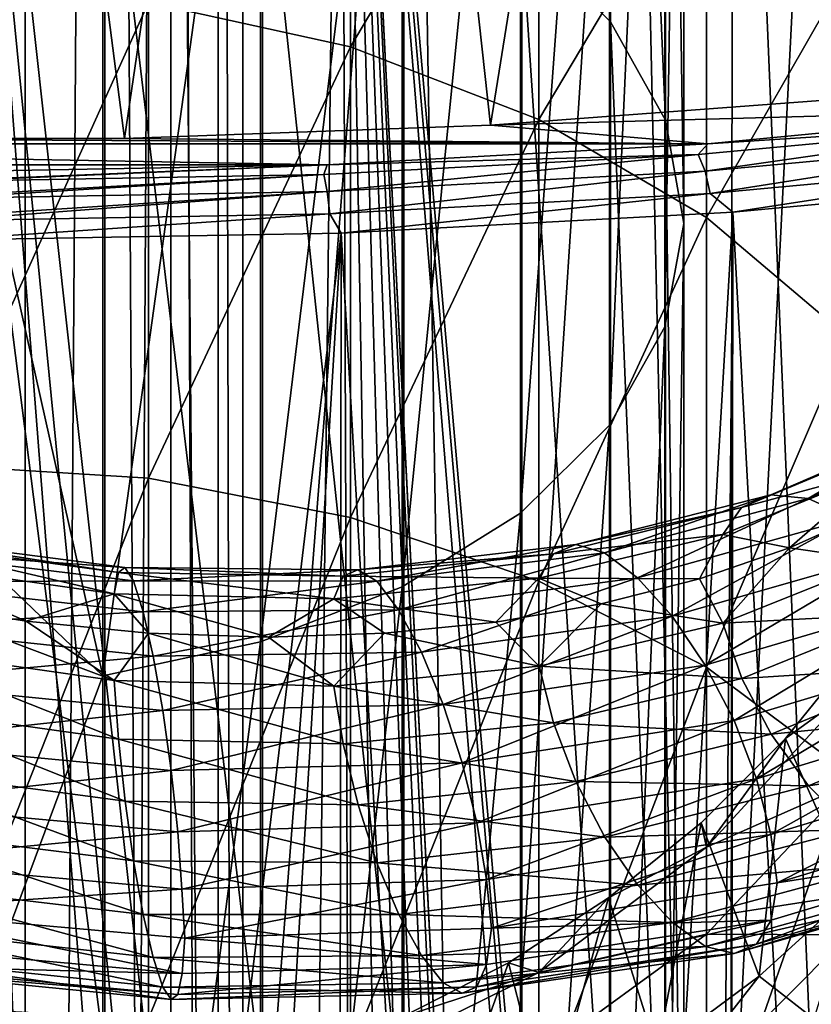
# Model space of a CAD drawing. Header units: metres. Extents: x -109 to 109, y -432 to 89.
# Tile 295 of 656: x 1 to 10, y -82 to -70. Entities that reach past the tile are written whole.
import ezdxf

# ---------------------------------------------------------------- set-up
doc = ezdxf.new("R2010")
doc.units = ezdxf.units.M
doc.layers.add('solid_506360_24502164', color=7, linetype='CONTINUOUS')
doc.layers.add('solid_506360_24502164_01', color=7, linetype='CONTINUOUS')

msp = doc.modelspace()

# ---------------------------------------------------------------- linework, layer by layer
at = {"layer": 'solid_506360_24502164'}
for points in [[(0.98232, -22.47855, 487.640594), (0.986064, -153.699997, 487.641693), (0, -153.699997, 487.499908)], [(0.98232, -22.47855, 487.640594), (0, -153.699997, 487.499908), (0, -22.5, 487.499908)], [(2.115465, -71.853996, 26.086206), (-2.115413, -71.854004, 26.086203), (0, -55.5, 26)], [(3.023883, -92.5, 354.202179), (0, -61.852638, 354.5), (0, -92.5, 354.5)], [(3.023883, -92.5, 354.202179), (2.757893, -61.852638, 354.252686), (0, -61.852638, 354.5)], [(-4.427979, -72.152168, 24.741259), (4.428065, -72.152168, 24.741272), (0, -72.231873, 24.381741)], [(0, -72.333549, 24.132441), (4.428065, -72.152168, 24.741272), (0, -72.341499, 24.119911)], [(4.38966, -72.264008, 24.469461), (0, -72.536583, 23.912157), (0, -72.512169, 23.93099)], [(4.38966, -72.264008, 24.469461), (4.429361, -72.458389, 24.264868), (0, -72.536583, 23.912157)], [(4.38966, -72.264008, 24.469461), (0, -72.512169, 23.93099), (0, -72.341499, 24.119911)], [(4.429361, -72.458389, 24.264868), (0, -72.792122, 23.785971), (0, -72.747513, 23.800205)], [(4.429361, -72.458389, 24.264868), (4.45828, -72.713417, 24.140985), (0, -72.792122, 23.785971)], [(4.429361, -72.458389, 24.264868), (0, -72.747513, 23.800205), (0, -72.536583, 23.912157)], [(4.45828, -72.713417, 24.140985), (4.586508, -72.932159, 24.129698), (0, -73.012909, 23.754892)], [(4.45828, -72.713417, 24.140985), (0, -73.012909, 23.754892), (0, -72.792122, 23.785971)], [(4.586508, -72.932159, 24.129698), (0, -111.146767, 23.754892), (0, -73.012909, 23.754892)], [(-0.612995, -76.393394, 909.37262), (2.120955, -76.749413, 909.870483), (-0.640668, -76.552643, 908.64801)], [(2.046547, -76.803627, 910.577637), (2.120955, -76.749413, 909.870483), (-0.612995, -76.393394, 909.37262)], [(-0.59149, -76.441742, 910.083557), (2.046547, -76.803627, 910.577637), (-0.612995, -76.393394, 909.37262)], [(1.998433, -77.049828, 911.213684), (2.046547, -76.803627, 910.577637), (-0.59149, -76.441742, 910.083557)], [(-0.577584, -76.683441, 910.722595), (1.998433, -77.049828, 911.213684), (-0.59149, -76.441742, 910.083557)], [(-0.640668, -76.552643, 908.64801), (2.216701, -76.901871, 909.150085), (-0.672553, -76.911079, 907.964539)], [(2.120955, -76.749413, 909.870483), (2.216701, -76.901871, 909.150085), (-0.640668, -76.552643, 908.64801)], [(-0.672553, -76.911079, 907.964539), (2.327023, -77.253098, 908.471008), (-0.705875, -77.42588, 907.372192)], [(2.216701, -76.901871, 909.150085), (2.327023, -77.253098, 908.471008), (-0.672553, -76.911079, 907.964539)], [(-0.577671, -77.667679, 911.556091), (1.998734, -78.037445, 912.044678), (-0.409634, -77.130447, 911.246887)], [(1.998734, -78.037445, 912.044678), (0.994281, -77.360558, 911.4823), (-0.409634, -77.130447, 911.246887)], [(2.327023, -77.253098, 908.471008), (2.442318, -77.760864, 907.882996), (-0.705875, -77.42588, 907.372192)], [(-0.705875, -77.42588, 907.372192), (2.442318, -77.760864, 907.882996), (-0.737786, -78.051338, 906.920166)], [(-0.591652, -78.338013, 911.689575), (2.047106, -78.706429, 912.178772), (-0.577671, -77.667679, 911.556091)], [(2.047106, -78.706429, 912.178772), (1.998734, -78.037445, 912.044678), (-0.577671, -77.667679, 911.556091)], [(2.442318, -77.760864, 907.882996), (2.552729, -78.380081, 907.434753), (-0.737786, -78.051338, 906.920166)], [(-0.737786, -78.051338, 906.920166), (2.552729, -78.380081, 907.434753), (-0.765507, -78.7416, 906.654724)], [(2.552729, -78.380081, 907.434753), (2.648642, -79.065491, 907.172241), (-0.765507, -78.7416, 906.654724)], [(-0.613219, -79.047485, 911.620605), (2.121728, -79.41272, 912.111694), (-0.591652, -78.338013, 911.689575)], [(2.121728, -79.41272, 912.111694), (2.047106, -78.706429, 912.178772), (-0.591652, -78.338013, 911.689575)], [(-0.765507, -78.7416, 906.654724), (2.648642, -79.065491, 907.172241), (-0.787074, -79.443748, 906.589966)], [(2.648642, -79.065491, 907.172241), (2.723264, -79.764496, 907.109375), (-0.787074, -79.443748, 906.589966)], [(-0.640939, -79.736412, 911.344482), (2.217641, -80.096825, 911.838623), (-0.613219, -79.047485, 911.620605)], [(2.217641, -80.096825, 911.838623), (2.121728, -79.41272, 912.111694), (-0.613219, -79.047485, 911.620605)], [(-0.787074, -79.443748, 906.589966), (2.723264, -79.764496, 907.109375), (-0.801054, -80.100655, 906.71991)], [(2.723264, -79.764496, 907.109375), (2.771636, -80.420135, 907.240112), (-0.801054, -80.100655, 906.71991)], [(-0.67285, -80.35218, 910.878845), (2.328052, -80.706436, 911.376892), (-0.640939, -79.736412, 911.344482)], [(2.328052, -80.706436, 911.376892), (2.217641, -80.096825, 911.838623), (-0.640939, -79.736412, 911.344482)], [(-0.801054, -80.100655, 906.71991), (2.771636, -80.420135, 907.240112), (-0.794373, -80.657158, 907.039917)], [(2.771636, -80.420135, 907.240112), (2.803905, -80.976082, 907.562134), (-0.794373, -80.657158, 907.039917)], [(-0.706173, -80.852333, 910.274109), (2.443347, -81.199661, 910.77655), (-0.67285, -80.35218, 910.878845)], [(2.443347, -81.199661, 910.77655), (2.328052, -80.706436, 911.376892), (-0.67285, -80.35218, 910.878845)], [(-0.794373, -80.657158, 907.039917), (2.771937, -81.380165, 908.047852), (-0.801141, -81.057114, 907.529846)], [(-0.738058, -81.19574, 909.583313), (2.55367, -81.535957, 910.090332), (-0.706173, -80.852333, 910.274109)], [(2.55367, -81.535957, 910.090332), (2.443347, -81.199661, 910.77655), (-0.706173, -80.852333, 910.274109)], [(-0.801141, -81.057114, 907.529846), (2.771937, -81.380165, 908.047852), (-0.787236, -81.293091, 908.156189)], [(-0.76573, -81.344337, 908.859131), (2.649415, -81.677826, 909.370544), (-0.738058, -81.19574, 909.583313)], [(2.649415, -81.677826, 909.370544), (2.55367, -81.535957, 910.090332), (-0.738058, -81.19574, 909.583313)], [(-0.787236, -81.293091, 908.156189), (2.723823, -81.620712, 908.671326), (-0.76573, -81.344337, 908.859131)], [(2.771937, -81.380165, 908.047852), (2.723823, -81.620712, 908.671326), (-0.787236, -81.293091, 908.156189)], [(2.723823, -81.620712, 908.671326), (2.649415, -81.677826, 909.370544), (-0.76573, -81.344337, 908.859131)]]:
    msp.add_3dface(points, dxfattribs=at)
at = {"layer": 'solid_506360_24502164_01'}
for points in [[(3.46471, -22.231644, 491.495667), (3.185571, -22.273359, 492.449768), (3.464375, -153.699997, 491.498016)], [(3.185582, -22.273357, 489.550049), (3.464715, -22.231644, 490.504181), (3.464375, -153.699997, 490.501801)], [(3.46471, -22.231644, 491.495667), (3.464375, -153.699997, 491.498016), (3.464375, -153.699997, 490.501801)], [(3.464715, -22.231644, 490.504181), (3.46471, -22.231644, 491.495667), (3.464375, -153.699997, 490.501801)], [(2.645656, -22.343927, 493.29129), (1.889494, -22.420534, 493.946045), (2.645123, -153.699997, 493.291931)], [(1.889495, -22.420534, 488.053741), (2.645653, -22.343927, 488.708496), (1.892243, -153.699997, 488.055511)], [(2.645653, -22.343927, 488.708496), (2.645123, -153.699997, 488.707886), (1.892243, -153.699997, 488.055511)], [(2.645656, -22.343927, 493.29129), (2.645123, -153.699997, 493.291931), (3.183712, -153.699997, 492.453857)], [(2.645653, -22.343927, 488.708496), (3.183712, -153.699997, 489.545959), (2.645123, -153.699997, 488.707886)], [(2.645653, -22.343927, 488.708496), (3.185582, -22.273357, 489.550049), (3.183712, -153.699997, 489.545959)], [(3.185571, -22.273359, 492.449768), (2.645656, -22.343927, 493.29129), (3.183712, -153.699997, 492.453857)], [(3.185582, -22.273357, 489.550049), (3.464375, -153.699997, 490.501801), (3.183712, -153.699997, 489.545959)], [(3.185571, -22.273359, 492.449768), (3.183712, -153.699997, 492.453857), (3.464375, -153.699997, 491.498016)], [(0.98232, -22.47855, 487.640594), (1.889495, -22.420534, 488.053741), (0.986064, -153.699997, 487.641693)], [(1.889494, -22.420534, 493.946045), (0.982325, -22.47855, 494.359222), (0.986064, -153.699997, 494.358124)], [(1.889494, -22.420534, 493.946045), (0.986064, -153.699997, 494.358124), (1.892243, -153.699997, 493.944305)], [(1.889495, -22.420534, 488.053741), (1.892243, -153.699997, 488.055511), (0.986064, -153.699997, 487.641693)], [(1.889494, -22.420534, 493.946045), (1.892243, -153.699997, 493.944305), (2.645123, -153.699997, 493.291931)], [(0.982325, -22.47855, 494.359222), (0, -22.5, 494.499908), (0.986064, -153.699997, 494.358124)], [(0, -22.5, 494.499908), (0, -153.699997, 494.499908), (0.986064, -153.699997, 494.358124)], [(2.115465, -71.853996, 26.086206), (0, -55.5, 26), (4.51494, -55.5, 26.395023)], [(6.293271, -71.701706, 26.773144), (2.115465, -71.853996, 26.086206), (4.51494, -55.5, 26.395023)], [(6.293271, -71.701706, 26.773144), (4.51494, -55.5, 26.395023), (8.892436, -55.5, 27.56797)], [(10.313487, -71.40023, 28.133032), (6.293271, -71.701706, 26.773144), (8.892436, -55.5, 27.56797)], [(10.313487, -71.40023, 28.133032), (8.892436, -55.5, 27.56797), (13, -55.5, 29.483339)], [(6.649134, -56.059795, 913.380798), (7.661542, -70.51989, 924.228821), (7.661542, -57.175308, 912.21405)], [(6.649134, -56.059795, 913.380798), (6.649134, -69.513435, 925.490906), (7.661542, -70.51989, 924.228821)], [(7.661542, -57.175308, 912.21405), (8.289004, -71.641685, 922.822144), (8.289004, -58.418652, 910.913574)], [(7.661542, -57.175308, 912.21405), (7.661542, -70.51989, 924.228821), (8.289004, -71.641685, 922.822144)], [(8.289004, -58.418652, 910.913574), (8.499992, -72.822449, 921.341492), (8.499992, -59.727356, 909.544739)], [(8.289004, -58.418652, 910.913574), (8.289004, -71.641685, 922.822144), (8.499992, -72.822449, 921.341492)], [(8.499992, -59.727356, 909.544739), (8.283906, -74.002853, 919.861267), (8.283906, -61.035664, 908.176331)], [(8.499992, -59.727356, 909.544739), (8.499992, -72.822449, 921.341492), (8.283906, -74.002853, 919.861267)], [(1.447495, -97.007431, 80.217781), (0, -60.841869, 80.25489), (0, -96.845093, 80.25489)], [(2.856893, -97.500824, 80.110062), (4.146687, -98.31646, 79.948898), (0, -60.841869, 80.25489)], [(4.586263, -60.922607, 79.880127), (0, -60.841869, 80.25489), (4.146687, -98.31646, 79.948898)], [(1.447495, -97.007431, 80.217781), (2.856893, -97.500824, 80.110062), (0, -60.841869, 80.25489)], [(4.586263, -60.922607, 79.880127), (4.146687, -98.31646, 79.948898), (4.724367, -98.837875, 79.857056)], [(4.586263, -60.922607, 79.880127), (6.717293, -103.053429, 79.444649), (6.760628, -103.845078, 79.434006)], [(8.71348, -111.606529, 78.87751), (4.586263, -60.922607, 79.880127), (6.760628, -103.845078, 79.434006)], [(4.586263, -60.922607, 79.880127), (6.587473, -102.270981, 79.476105), (6.717293, -103.053429, 79.444649)], [(4.586263, -60.922607, 79.880127), (6.372375, -101.50695, 79.526794), (6.587473, -102.270981, 79.476105)], [(4.586263, -60.922607, 79.880127), (6.073884, -100.771126, 79.594208), (6.372375, -101.50695, 79.526794)], [(4.586263, -60.922607, 79.880127), (5.695824, -100.074181, 79.674736), (6.073884, -100.771126, 79.594208)], [(4.586263, -60.922607, 79.880127), (5.243634, -99.426613, 79.763977), (5.695824, -100.074181, 79.674736)], [(4.586263, -60.922607, 79.880127), (4.724367, -98.837875, 79.857056), (5.243634, -99.426613, 79.763977)], [(9.014207, -111.638702, 78.778137), (9.057219, -61.163116, 78.763618), (4.586263, -60.922607, 79.880127)], [(8.71348, -111.606529, 78.87751), (9.014207, -111.638702, 78.778137), (4.586263, -60.922607, 79.880127)], [(8.283906, -61.035664, 908.176331), (7.651602, -75.123596, 918.455872), (7.651602, -62.277843, 906.877136)], [(8.283906, -61.035664, 908.176331), (8.283906, -74.002853, 919.861267), (7.651602, -75.123596, 918.455872)], [(9.014207, -111.638702, 78.778137), (11.189916, -111.903549, 77.944214), (9.057219, -61.163116, 78.763618)], [(11.189916, -111.903549, 77.944214), (13.299329, -61.558426, 76.928581), (9.057219, -61.163116, 78.763618)], [(3.023883, -92.5, 354.202179), (5.427773, -61.852638, 353.518585), (2.757893, -61.852638, 354.252686)], [(3.023883, -92.5, 354.202179), (5.93157, -92.5, 353.320129), (5.427773, -61.852638, 353.518585)], [(5.93157, -92.5, 353.320129), (7.924435, -61.852638, 352.321167), (5.427773, -61.852638, 353.518585)], [(5.93157, -92.5, 353.320129), (8.611323, -92.5, 351.887787), (7.924435, -61.852638, 352.321167)], [(8.611323, -92.5, 351.887787), (10.168203, -61.852638, 350.698608), (7.924435, -61.852638, 352.321167)], [(8.611323, -92.5, 351.887787), (10.960144, -92.5, 349.960175), (10.168203, -61.852638, 350.698608)], [(7.651602, -62.277843, 906.877136), (6.634851, -76.128365, 917.195923), (6.634851, -63.391479, 905.712341)], [(7.651602, -62.277843, 906.877136), (7.651602, -75.123596, 918.455872), (6.634851, -76.128365, 917.195923)], [(6.634851, -63.391479, 905.712341), (5.284738, -76.966675, 916.144714), (5.284738, -64.320618, 904.74054)], [(6.634851, -63.391479, 905.712341), (6.634851, -76.128365, 917.195923), (5.284738, -76.966675, 916.144714)], [(5.284738, -64.320618, 904.74054), (3.669097, -77.596405, 915.355042), (3.669097, -65.018585, 904.010498)], [(5.284738, -64.320618, 904.74054), (5.284738, -76.966675, 916.144714), (3.669097, -77.596405, 915.355042)], [(3.669097, -65.018585, 904.010498), (1.869106, -77.985916, 914.866638), (1.869106, -65.450294, 903.55896)], [(3.669097, -65.018585, 904.010498), (3.669097, -77.596405, 915.355042), (1.869106, -77.985916, 914.866638)], [(0, -69.656738, 907.295715), (1.869106, -65.450294, 903.55896), (1.869106, -77.985916, 914.866638)], [(4.696142, -70.807419, 213.306702), (2.388744, -70.299507, 212.890732), (4.696142, -66.270454, 219.694458)], [(4.696142, -70.807419, 213.306702), (4.696142, -66.270454, 219.694458), (6.843618, -67.182663, 220.252411)], [(6.843618, -71.634697, 213.984238), (4.696142, -70.807419, 213.306702), (6.843618, -67.182663, 220.252411)], [(6.843618, -71.634697, 213.984238), (6.843618, -67.182663, 220.252411), (8.758043, -68.415962, 221.00676)], [(0, -67.515053, 927.996887), (1.891428, -82.333183, 938.866089), (1.891428, -67.647942, 927.8302)], [(0, -67.515053, 927.996887), (0, -82.215767, 939.043945), (1.891428, -82.333183, 938.866089)], [(1.891428, -67.647942, 927.8302), (3.68973, -82.68, 938.340637), (3.68973, -68.040451, 927.338013)], [(1.891428, -67.647942, 927.8302), (1.891428, -82.333183, 938.866089), (3.68973, -82.68, 938.340637)], [(3.68973, -68.040451, 927.338013), (5.302645, -83.238808, 937.49408), (5.302645, -68.672874, 926.544983)], [(3.68973, -68.040451, 927.338013), (3.68973, -82.68, 938.340637), (5.302645, -83.238808, 937.49408)], [(8.758043, -72.753166, 214.900253), (6.843618, -71.634697, 213.984238), (8.758043, -68.415962, 221.00676)], [(8.758043, -72.753166, 214.900253), (8.758043, -68.415962, 221.00676), (10.374224, -69.928352, 221.931824)], [(5.302645, -68.672874, 926.544983), (6.649134, -83.981514, 936.368896), (6.649134, -69.513435, 925.490906)], [(5.302645, -68.672874, 926.544983), (5.302645, -83.238808, 937.49408), (6.649134, -83.981514, 936.368896)], [(6.649134, -69.513435, 925.490906), (7.661542, -84.870811, 935.021667), (7.661542, -70.51989, 924.228821)], [(6.649134, -69.513435, 925.490906), (6.649134, -83.981514, 936.368896), (7.661542, -84.870811, 935.021667)], [(0, -76.198502, 913.100769), (0, -69.656738, 907.295715), (1.869106, -77.985916, 914.866638)], [(10.374224, -74.124748, 216.02356), (8.758043, -72.753166, 214.900253), (10.374224, -69.928352, 221.931824)], [(2.388744, -70.299507, 212.890732), (0, -75.57914, 206.955948), (0, -70.128258, 212.750488)], [(2.388744, -75.729591, 207.118317), (0, -75.57914, 206.955948), (2.388744, -70.299507, 212.890732)], [(2.388744, -75.729591, 207.118317), (2.388744, -70.299507, 212.890732), (4.696142, -70.807419, 213.306702)], [(7.661542, -70.51989, 924.228821), (8.289004, -85.862015, 933.52002), (8.289004, -71.641685, 922.822144)], [(7.661542, -70.51989, 924.228821), (7.661542, -84.870811, 935.021667), (8.289004, -85.862015, 933.52002)], [(4.696142, -76.175797, 207.599884), (2.388744, -75.729591, 207.118317), (4.696142, -70.807419, 213.306702)], [(4.696142, -76.175797, 207.599884), (4.696142, -70.807419, 213.306702), (6.843618, -71.634697, 213.984238)], [(12.894201, -71.518692, 27.59868), (6.293271, -71.701706, 26.773144), (10.313487, -71.40023, 28.133032)], [(12.894201, -71.518692, 27.59868), (8.771513, -71.912811, 25.820938), (6.293271, -71.701706, 26.773144)], [(12.710091, -71.65786, 27.203615), (8.771513, -71.912811, 25.820938), (12.894201, -71.518692, 27.59868)], [(6.843618, -76.90258, 208.384247), (4.696142, -76.175797, 207.599884), (6.843618, -71.634697, 213.984238)], [(6.843618, -76.90258, 208.384247), (6.843618, -71.634697, 213.984238), (8.758043, -72.753166, 214.900253)], [(8.289004, -71.641685, 922.822144), (8.499992, -86.905327, 931.939453), (8.499992, -72.822449, 921.341492)], [(8.289004, -71.641685, 922.822144), (8.289004, -85.862015, 933.52002), (8.499992, -86.905327, 931.939453)], [(8.663256, -72.033859, 25.50761), (8.771513, -71.912811, 25.820938), (12.710091, -71.65786, 27.203615)], [(8.663256, -72.033859, 25.50761), (12.710091, -71.65786, 27.203615), (8.74147, -72.226166, 25.31237)], [(12.710091, -71.65786, 27.203615), (12.82453, -71.846809, 27.023552), (8.74147, -72.226166, 25.31237)], [(8.771513, -71.912811, 25.820938), (2.115465, -71.853996, 26.086206), (6.293271, -71.701706, 26.773144)], [(-8.771331, -71.912819, 25.820875), (-2.115413, -71.854004, 26.086203), (8.771513, -71.912811, 25.820938)], [(8.771513, -71.912811, 25.820938), (-2.115413, -71.854004, 26.086203), (2.115465, -71.853996, 26.086206)], [(8.74147, -72.226166, 25.31237), (12.82453, -71.846809, 27.023552), (8.798444, -72.479675, 25.195299)], [(12.82453, -71.846809, 27.023552), (12.907889, -72.09787, 26.917536), (8.798444, -72.479675, 25.195299)], [(-8.771331, -71.912819, 25.820875), (8.771513, -71.912811, 25.820938), (4.428065, -72.152168, 24.741272)], [(-4.427979, -72.152168, 24.741259), (-8.771331, -71.912819, 25.820875), (4.428065, -72.152168, 24.741272)], [(8.663256, -72.033859, 25.50761), (4.428065, -72.152168, 24.741272), (8.771513, -71.912811, 25.820938)], [(4.38966, -72.264008, 24.469461), (4.428065, -72.152168, 24.741272), (8.663256, -72.033859, 25.50761)], [(4.38966, -72.264008, 24.469461), (8.663256, -72.033859, 25.50761), (4.429361, -72.458389, 24.264868)], [(8.663256, -72.033859, 25.50761), (8.74147, -72.226166, 25.31237), (4.429361, -72.458389, 24.264868)], [(8.798444, -72.479675, 25.195299), (12.907889, -72.09787, 26.917536), (9.057643, -72.691635, 25.246311)], [(12.907889, -72.09787, 26.917536), (13.299898, -72.296288, 27.081505), (9.057643, -72.691635, 25.246311)], [(0, -72.333549, 24.132441), (0, -72.231873, 24.381741), (4.428065, -72.152168, 24.741272)], [(4.38966, -72.264008, 24.469461), (0, -72.341499, 24.119911), (4.428065, -72.152168, 24.741272)], [(4.429361, -72.458389, 24.264868), (8.74147, -72.226166, 25.31237), (4.45828, -72.713417, 24.140985)], [(8.74147, -72.226166, 25.31237), (8.798444, -72.479675, 25.195299), (4.45828, -72.713417, 24.140985)], [(11.188229, -111.90332, 26.064844), (9.057643, -72.691635, 25.246311), (13.299898, -72.296288, 27.081505)], [(4.45828, -72.713417, 24.140985), (8.798444, -72.479675, 25.195299), (4.586508, -72.932159, 24.129698)], [(8.798444, -72.479675, 25.195299), (9.057643, -72.691635, 25.246311), (4.586508, -72.932159, 24.129698)], [(6.793595, -111.42662, 24.583921), (4.586508, -72.932159, 24.129698), (9.057643, -72.691635, 25.246311)], [(8.713612, -111.606544, 25.132313), (6.793595, -111.42662, 24.583921), (9.057643, -72.691635, 25.246311)], [(9.012841, -111.63855, 25.231188), (8.713612, -111.606544, 25.132313), (9.057643, -72.691635, 25.246311)], [(11.188229, -111.90332, 26.064844), (9.012841, -111.63855, 25.231188), (9.057643, -72.691635, 25.246311)], [(8.758043, -77.885185, 209.444687), (6.843618, -76.90258, 208.384247), (8.758043, -72.753166, 214.900253)], [(8.758043, -77.885185, 209.444687), (8.758043, -72.753166, 214.900253), (10.374224, -74.124748, 216.02356)], [(8.499992, -72.822449, 921.341492), (8.283906, -87.948326, 930.359314), (8.283906, -74.002853, 919.861267)], [(8.499992, -72.822449, 921.341492), (8.499992, -86.905327, 931.939453), (8.283906, -87.948326, 930.359314)], [(2.275632, -111.178223, 23.846695), (0, -111.146767, 23.754892), (4.586508, -72.932159, 24.129698)], [(4.543943, -111.27211, 24.122726), (2.275632, -111.178223, 23.846695), (4.586508, -72.932159, 24.129698)], [(6.793595, -111.42662, 24.583921), (4.543943, -111.27211, 24.122726), (4.586508, -72.932159, 24.129698)], [(8.283906, -74.002853, 919.861267), (7.651602, -88.938606, 928.859131), (7.651602, -75.123596, 918.455872)], [(8.283906, -74.002853, 919.861267), (8.283906, -87.948326, 930.359314), (7.651602, -88.938606, 928.859131)], [(10.374224, -79.090149, 210.745117), (8.758043, -77.885185, 209.444687), (10.374224, -74.124748, 216.02356)], [(7.651602, -75.123596, 918.455872), (6.634851, -89.826416, 927.514099), (6.634851, -76.128365, 917.195923)], [(7.651602, -75.123596, 918.455872), (7.651602, -88.938606, 928.859131), (6.634851, -89.826416, 927.514099)], [(9.491166, -75.917618, 913.624573), (11.375465, -75.10556, 915.536621), (9.919623, -75.959068, 913.015564)], [(10.976387, -75.300896, 916.107239), (11.375465, -75.10556, 915.536621), (9.491166, -75.917618, 913.624573)], [(9.919623, -75.959068, 913.015564), (11.888985, -75.084419, 914.993652), (10.413311, -76.186806, 912.465698)], [(11.375465, -75.10556, 915.536621), (11.888985, -75.084419, 914.993652), (9.919623, -75.959068, 913.015564)], [(9.158194, -76.062248, 914.245789), (10.976387, -75.300896, 916.107239), (9.491166, -75.917618, 913.624573)], [(10.718333, -75.645988, 916.656738), (10.976387, -75.300896, 916.107239), (9.158194, -76.062248, 914.245789)], [(2.388744, -75.729591, 207.118317), (0, -81.771667, 201.961823), (0, -75.57914, 206.955948)], [(2.388744, -81.898483, 202.14325), (0, -81.771667, 201.961823), (2.388744, -75.729591, 207.118317)], [(2.388744, -81.898483, 202.14325), (2.388744, -75.729591, 207.118317), (4.696142, -76.175797, 207.599884)], [(8.942885, -76.371994, 914.827026), (9.706402, -76.524178, 916.10083), (10.718333, -75.645988, 916.656738)], [(8.942885, -76.371994, 914.827026), (10.718333, -75.645988, 916.656738), (9.158194, -76.062248, 914.245789)], [(10.718333, -75.645988, 916.656738), (9.706402, -76.524178, 916.10083), (10.62862, -76.109474, 917.132751)], [(7.265185, -76.487122, 912.017822), (9.491166, -75.917618, 913.624573), (7.593156, -76.579544, 911.356201)], [(9.158194, -76.062248, 914.245789), (9.491166, -75.917618, 913.624573), (7.265185, -76.487122, 912.017822)], [(9.491166, -75.917618, 913.624573), (9.919623, -75.959068, 913.015564), (7.593156, -76.579544, 911.356201)], [(7.010305, -76.590393, 912.679443), (9.158194, -76.062248, 914.245789), (7.265185, -76.487122, 912.017822)], [(8.942885, -76.371994, 914.827026), (9.158194, -76.062248, 914.245789), (7.010305, -76.590393, 912.679443)], [(7.593156, -76.579544, 911.356201), (9.919623, -75.959068, 913.015564), (7.971058, -76.86412, 910.744995)], [(9.919623, -75.959068, 913.015564), (10.413311, -76.186806, 912.465698), (7.971058, -76.86412, 910.744995)], [(4.696142, -82.274597, 202.681335), (2.388744, -81.898483, 202.14325), (4.696142, -76.175797, 207.599884)], [(4.696142, -82.274597, 202.681335), (4.696142, -76.175797, 207.599884), (6.843618, -76.90258, 208.384247)], [(6.634851, -76.128365, 917.195923), (5.284738, -90.567139, 926.391968), (5.284738, -76.966675, 916.144714)], [(6.634851, -76.128365, 917.195923), (6.634851, -89.826416, 927.514099), (5.284738, -90.567139, 926.391968)], [(10.719947, -76.670792, 917.497864), (10.62862, -76.109474, 917.132751), (9.706402, -76.524178, 916.10083)], [(0, -82.998497, 918.601135), (0, -76.198502, 913.100769), (1.869106, -77.985916, 914.866638)], [(7.971058, -76.86412, 910.744995), (10.413311, -76.186806, 912.465698), (8.365992, -77.304459, 910.22821)], [(10.413311, -76.186806, 912.465698), (10.929249, -76.569397, 912.01355), (8.365992, -77.304459, 910.22821)], [(6.845494, -76.871239, 913.286194), (8.679483, -76.876541, 915.150513), (8.942885, -76.371994, 914.827026)], [(6.845494, -76.871239, 913.286194), (8.942885, -76.371994, 914.827026), (7.010305, -76.590393, 912.679443)], [(8.942885, -76.371994, 914.827026), (8.679483, -76.876541, 915.150513), (9.706402, -76.524178, 916.10083)], [(4.779216, -76.774864, 910.75647), (7.265185, -76.487122, 912.017822), (4.994962, -76.90477, 910.057312)], [(7.010305, -76.590393, 912.679443), (7.265185, -76.487122, 912.017822), (4.779216, -76.774864, 910.75647)], [(7.265185, -76.487122, 912.017822), (7.593156, -76.579544, 911.356201), (4.994962, -76.90477, 910.057312)], [(4.611549, -76.847595, 911.447083), (7.010305, -76.590393, 912.679443), (4.779216, -76.774864, 910.75647)], [(6.845494, -76.871239, 913.286194), (7.010305, -76.590393, 912.679443), (4.611549, -76.847595, 911.447083)], [(4.994962, -76.90477, 910.057312), (7.593156, -76.579544, 911.356201), (5.243556, -77.231071, 909.402527)], [(7.593156, -76.579544, 911.356201), (7.971058, -76.86412, 910.744995), (5.243556, -77.231071, 909.402527)], [(8.365992, -77.304459, 910.22821), (10.929249, -76.569397, 912.01355), (8.744198, -77.861412, 909.848755)], [(8.944232, -77.3843, 915.662964), (9.706402, -76.524178, 916.10083), (8.679483, -76.876541, 915.150513)], [(10.929249, -76.569397, 912.01355), (11.423333, -77.072838, 911.696777), (8.744198, -77.861412, 909.848755)], [(8.944232, -77.3843, 915.662964), (10.719947, -76.670792, 917.497864), (9.706402, -76.524178, 916.10083)], [(-0.577584, -76.683441, 910.722595), (-0.409634, -77.130447, 911.246887), (0.994281, -77.360558, 911.4823)], [(-0.577584, -76.683441, 910.722595), (0.994281, -77.360558, 911.4823), (1.998433, -77.049828, 911.213684)], [(10.979386, -77.276749, 917.729065), (10.719947, -76.670792, 917.497864), (8.944232, -77.3843, 915.662964)], [(1.998433, -77.049828, 911.213684), (4.503132, -77.106995, 912.072327), (2.046547, -76.803627, 910.577637)], [(2.046547, -76.803627, 910.577637), (4.611549, -76.847595, 911.447083), (2.120955, -76.749413, 909.870483)], [(4.503132, -77.106995, 912.072327), (4.611549, -76.847595, 911.447083), (2.046547, -76.803627, 910.577637)], [(2.120955, -76.749413, 909.870483), (4.779216, -76.774864, 910.75647), (2.216701, -76.901871, 909.150085)], [(4.611549, -76.847595, 911.447083), (4.779216, -76.774864, 910.75647), (2.120955, -76.749413, 909.870483)], [(4.779216, -76.774864, 910.75647), (4.994962, -76.90477, 910.057312), (2.216701, -76.901871, 909.150085)], [(4.503132, -77.106995, 912.072327), (6.845494, -76.871239, 913.286194), (4.611549, -76.847595, 911.447083)], [(2.216701, -76.901871, 909.150085), (4.994962, -76.90477, 910.057312), (2.327023, -77.253098, 908.471008)], [(4.994962, -76.90477, 910.057312), (5.243556, -77.231071, 909.402527), (2.327023, -77.253098, 908.471008)], [(5.284738, -76.966675, 916.144714), (3.669097, -91.123566, 925.549011), (3.669097, -77.596405, 915.355042)], [(5.284738, -76.966675, 916.144714), (5.284738, -90.567139, 926.391968), (3.669097, -91.123566, 925.549011)], [(4.503132, -77.106995, 912.072327), (6.352507, -77.370293, 913.517029), (6.845494, -76.871239, 913.286194)], [(6.843618, -82.887215, 203.557785), (4.696142, -82.274597, 202.681335), (6.843618, -76.90258, 208.384247)], [(5.243556, -77.231071, 909.402527), (7.971058, -76.86412, 910.744995), (5.503353, -77.713707, 908.839905)], [(7.971058, -76.86412, 910.744995), (8.365992, -77.304459, 910.22821), (5.503353, -77.713707, 908.839905)], [(6.845494, -76.871239, 913.286194), (6.352507, -77.370293, 913.517029), (7.555894, -77.160904, 914.286133)], [(6.843618, -82.887215, 203.557785), (6.843618, -76.90258, 208.384247), (8.758043, -77.885185, 209.444687)], [(6.845494, -76.871239, 913.286194), (7.555894, -77.160904, 914.286133), (8.679483, -76.876541, 915.150513)], [(8.944232, -77.3843, 915.662964), (8.679483, -76.876541, 915.150513), (7.555894, -77.160904, 914.286133)], [(1.998433, -77.049828, 911.213684), (0.994281, -77.360558, 911.4823), (2.391324, -77.497345, 911.829956)], [(1.998433, -77.049828, 911.213684), (2.391324, -77.497345, 911.829956), (3.760439, -77.542503, 912.286865)], [(1.998433, -77.049828, 911.213684), (3.760439, -77.542503, 912.286865), (4.503132, -77.106995, 912.072327)], [(8.744198, -77.861412, 909.848755), (11.423333, -77.072838, 911.696777), (9.072742, -78.495506, 909.646729)], [(11.423333, -77.072838, 911.696777), (11.852539, -77.662575, 911.550171), (9.072742, -78.495506, 909.646729)], [(4.503132, -77.106995, 912.072327), (3.760439, -77.542503, 912.286865), (5.08401, -77.499046, 912.849548)], [(4.503132, -77.106995, 912.072327), (5.08401, -77.499046, 912.849548), (6.352507, -77.370293, 913.517029)], [(6.846525, -77.873024, 914.11853), (7.555894, -77.160904, 914.286133), (6.352507, -77.370293, 913.517029)], [(6.846525, -77.873024, 914.11853), (8.944232, -77.3843, 915.662964), (7.555894, -77.160904, 914.286133)], [(2.327023, -77.253098, 908.471008), (5.243556, -77.231071, 909.402527), (2.442318, -77.760864, 907.882996)], [(5.243556, -77.231071, 909.402527), (5.503353, -77.713707, 908.839905), (2.442318, -77.760864, 907.882996)], [(5.503353, -77.713707, 908.839905), (8.365992, -77.304459, 910.22821), (5.752146, -78.309792, 908.416077)], [(8.365992, -77.304459, 910.22821), (8.744198, -77.861412, 909.848755), (5.752146, -78.309792, 908.416077)], [(9.160696, -78.013512, 915.857178), (10.979386, -77.276749, 917.729065), (8.944232, -77.3843, 915.662964)], [(11.379613, -77.874077, 917.809143), (10.979386, -77.276749, 917.729065), (9.160696, -78.013512, 915.857178)], [(1.998734, -78.037445, 912.044678), (2.391324, -77.497345, 911.829956), (0.994281, -77.360558, 911.4823)], [(6.846525, -77.873024, 914.11853), (6.352507, -77.370293, 913.517029), (5.08401, -77.499046, 912.849548)], [(9.160696, -78.013512, 915.857178), (8.944232, -77.3843, 915.662964), (6.846525, -77.873024, 914.11853)], [(1.998734, -78.037445, 912.044678), (4.50381, -78.100479, 912.902954), (2.391324, -77.497345, 911.829956)], [(4.50381, -78.100479, 912.902954), (3.760439, -77.542503, 912.286865), (2.391324, -77.497345, 911.829956)], [(4.50381, -78.100479, 912.902954), (5.08401, -77.499046, 912.849548), (3.760439, -77.542503, 912.286865)], [(4.50381, -78.100479, 912.902954), (6.846525, -77.873024, 914.11853), (5.08401, -77.499046, 912.849548)], [(3.669097, -77.596405, 915.355042), (1.869106, -91.467735, 925.027588), (1.869106, -77.985916, 914.866638)], [(3.669097, -77.596405, 915.355042), (3.669097, -91.123566, 925.549011), (1.869106, -91.467735, 925.027588)], [(10.51724, -77.641167, 266.5), (9.660822, -78.698761, 266.5), (10.51722, -77.641205, 249.5)], [(10.431729, -80.438316, 266.5), (9.660822, -78.698761, 266.5), (10.51724, -77.641167, 266.5)], [(9.660822, -78.698761, 266.5), (9.660883, -78.6987, 249.5), (10.51722, -77.641205, 249.5)], [(10.374224, -78.183159, 244.419312), (10.51722, -77.641205, 249.5), (9.660883, -78.6987, 249.5)], [(2.442318, -77.760864, 907.882996), (5.503353, -77.713707, 908.839905), (2.552729, -78.380081, 907.434753)], [(5.503353, -77.713707, 908.839905), (5.752146, -78.309792, 908.416077), (2.552729, -78.380081, 907.434753)], [(9.072742, -78.495506, 909.646729), (11.852539, -77.662575, 911.550171), (9.328355, -79.157791, 909.631775)], [(11.852539, -77.662575, 911.550171), (12.186469, -78.292854, 911.579529), (9.328355, -79.157791, 909.631775)], [(5.752146, -78.309792, 908.416077), (8.744198, -77.861412, 909.848755), (5.96827, -78.976219, 908.174927)], [(8.744198, -77.861412, 909.848755), (9.072742, -78.495506, 909.646729), (5.96827, -78.976219, 908.174927)], [(7.012221, -78.520958, 914.28363), (6.846525, -77.873024, 914.11853), (4.50381, -78.100479, 912.902954)], [(8.758043, -83.715462, 204.742706), (6.843618, -82.887215, 203.557785), (8.758043, -77.885185, 209.444687)], [(7.012221, -78.520958, 914.28363), (9.160696, -78.013512, 915.857178), (6.846525, -77.873024, 914.11853)], [(8.758043, -83.715462, 204.742706), (8.758043, -77.885185, 209.444687), (10.374224, -79.090149, 210.745117)], [(9.494626, -78.650627, 915.881653), (11.379613, -77.874077, 917.809143), (9.160696, -78.013512, 915.857178)], [(11.89403, -78.410126, 917.723511), (11.379613, -77.874077, 917.809143), (9.494626, -78.650627, 915.881653)], [(0, -82.998497, 918.601135), (1.869106, -77.985916, 914.866638), (1.869106, -91.467735, 925.027588)], [(4.61281, -78.761887, 913.047729), (4.50381, -78.100479, 912.902954), (1.998734, -78.037445, 912.044678)], [(2.047106, -78.706429, 912.178772), (4.61281, -78.761887, 913.047729), (1.998734, -78.037445, 912.044678)], [(9.494626, -78.650627, 915.881653), (9.160696, -78.013512, 915.857178), (7.012221, -78.520958, 914.28363)], [(4.61281, -78.761887, 913.047729), (7.012221, -78.520958, 914.28363), (4.50381, -78.100479, 912.902954)], [(8.758043, -79.939384, 244.661667), (10.374224, -78.183159, 244.419312), (9.660883, -78.6987, 249.5)], [(10.374224, -79.224731, 239.429108), (10.374224, -78.183159, 244.419312), (8.758043, -79.939384, 244.661667)], [(2.552729, -78.380081, 907.434753), (5.752146, -78.309792, 908.416077), (2.648642, -79.065491, 907.172241)], [(5.752146, -78.309792, 908.416077), (5.96827, -78.976219, 908.174927), (2.648642, -79.065491, 907.172241)], [(9.328355, -79.157791, 909.631775), (12.186469, -78.292854, 911.579529), (9.494051, -79.793518, 909.794556)], [(12.186469, -78.292854, 911.579529), (12.402934, -78.910873, 911.772461), (9.494051, -79.793518, 909.794556)], [(9.923832, -79.240486, 915.725525), (11.89403, -78.410126, 917.723511), (9.494626, -78.650627, 915.881653)], [(12.486206, -78.842636, 917.475952), (11.89403, -78.410126, 917.723511), (9.923832, -79.240486, 915.725525)], [(7.267834, -79.190292, 914.264099), (7.012221, -78.520958, 914.28363), (4.61281, -78.761887, 913.047729)], [(5.96827, -78.976219, 908.174927), (9.072742, -78.495506, 909.646729), (6.136418, -79.661751, 908.128845)], [(9.072742, -78.495506, 909.646729), (9.328355, -79.157791, 909.631775), (6.136418, -79.661751, 908.128845)], [(7.267834, -79.190292, 914.264099), (9.494626, -78.650627, 915.881653), (7.012221, -78.520958, 914.28363)], [(9.923832, -79.240486, 915.725525), (9.494626, -78.650627, 915.881653), (7.267834, -79.190292, 914.264099)], [(4.780958, -79.454613, 912.997253), (4.61281, -78.761887, 913.047729), (2.047106, -78.706429, 912.178772)], [(2.121728, -79.41272, 912.111694), (4.780958, -79.454613, 912.997253), (2.047106, -78.706429, 912.178772)], [(4.780958, -79.454613, 912.997253), (7.267834, -79.190292, 914.264099), (4.61281, -78.761887, 913.047729)], [(8.69876, -79.66082, 266.5), (8.698698, -79.660881, 249.5), (9.660883, -78.6987, 249.5)], [(8.758043, -79.939384, 244.661667), (9.660883, -78.6987, 249.5), (8.698698, -79.660881, 249.5)], [(9.660822, -78.698761, 266.5), (8.69876, -79.66082, 266.5), (9.660883, -78.6987, 249.5)], [(9.35785, -81.410965, 266.5), (8.69876, -79.66082, 266.5), (9.660822, -78.698761, 266.5)], [(10.431729, -80.438316, 266.5), (9.35785, -81.410965, 266.5), (9.660822, -78.698761, 266.5)], [(10.417917, -79.73719, 915.397705), (12.486206, -78.842636, 917.475952), (9.923832, -79.240486, 915.725525)], [(2.648642, -79.065491, 907.172241), (5.96827, -78.976219, 908.174927), (2.723264, -79.764496, 907.109375)], [(5.96827, -78.976219, 908.174927), (6.136418, -79.661751, 908.128845), (2.723264, -79.764496, 907.109375)], [(9.494051, -79.793518, 909.794556), (12.402934, -78.910873, 911.772461), (9.565058, -80.345238, 910.133057)], [(12.402934, -78.910873, 911.772461), (12.497796, -79.456802, 912.131409), (9.565058, -80.345238, 910.133057)], [(10.374224, -84.73114, 206.195801), (8.758043, -83.715462, 204.742706), (10.374224, -79.090149, 210.745117)], [(7.596378, -79.823822, 914.052002), (7.267834, -79.190292, 914.264099), (4.780958, -79.454613, 912.997253)], [(6.136418, -79.661751, 908.128845), (9.328355, -79.157791, 909.631775), (6.245418, -80.310219, 908.270691)], [(9.328355, -79.157791, 909.631775), (9.494051, -79.793518, 909.794556), (6.245418, -80.310219, 908.270691)], [(7.596378, -79.823822, 914.052002), (9.923832, -79.240486, 915.725525), (7.267834, -79.190292, 914.264099)], [(10.417917, -79.73719, 915.397705), (9.923832, -79.240486, 915.725525), (7.596378, -79.823822, 914.052002)], [(8.758043, -80.931267, 239.9095), (10.374224, -79.224731, 239.429108), (8.758043, -79.939384, 244.661667)], [(10.374224, -80.939354, 234.628372), (10.374224, -79.224731, 239.429108), (8.758043, -80.931267, 239.9095)], [(4.997082, -80.119995, 912.745728), (4.780958, -79.454613, 912.997253), (2.121728, -79.41272, 912.111694)], [(2.217641, -80.096825, 911.838623), (4.997082, -80.119995, 912.745728), (2.121728, -79.41272, 912.111694)], [(4.997082, -80.119995, 912.745728), (7.596378, -79.823822, 914.052002), (4.780958, -79.454613, 912.997253)], [(9.565058, -80.345238, 910.133057), (12.497796, -79.456802, 912.131409), (12.404281, -79.901985, 912.590881)], [(2.723264, -79.764496, 907.109375), (6.136418, -79.661751, 908.128845), (2.771636, -80.420135, 907.240112)], [(6.136418, -79.661751, 908.128845), (6.245418, -80.310219, 908.270691), (2.771636, -80.420135, 907.240112)], [(8.69876, -79.66082, 266.5), (7.641168, -80.517242, 266.5), (8.698698, -79.660881, 249.5)], [(8.193798, -82.273605, 266.5), (7.641168, -80.517242, 266.5), (8.69876, -79.66082, 266.5)], [(7.641168, -80.517242, 266.5), (7.641208, -80.51722, 249.5), (8.698698, -79.660881, 249.5)], [(8.758043, -79.939384, 244.661667), (8.698698, -79.660881, 249.5), (7.641208, -80.51722, 249.5)], [(9.35785, -81.410965, 266.5), (8.193798, -82.273605, 266.5), (8.69876, -79.66082, 266.5)], [(7.974584, -80.372673, 913.660339), (10.417917, -79.73719, 915.397705), (7.596378, -79.823822, 914.052002)], [(10.933854, -80.108604, 914.93634), (10.417917, -79.73719, 915.397705), (7.974584, -80.372673, 913.660339)], [(7.974584, -80.372673, 913.660339), (7.596378, -79.823822, 914.052002), (4.997082, -80.119995, 912.745728)], [(6.245418, -80.310219, 908.270691), (9.494051, -79.793518, 909.794556), (6.302766, -80.863869, 908.600647)], [(9.494051, -79.793518, 909.794556), (9.565058, -80.345238, 910.133057), (6.302766, -80.863869, 908.600647)], [(6.843618, -81.371521, 244.859299), (8.758043, -79.939384, 244.661667), (7.641208, -80.51722, 249.5)], [(8.758043, -80.931267, 239.9095), (8.758043, -79.939384, 244.661667), (6.843618, -81.371521, 244.859299)], [(12.404281, -79.901985, 912.590881), (12.188972, -80.208305, 913.161377), (9.33027, -81.047432, 911.201904)], [(9.495082, -80.771072, 910.60675), (12.404281, -79.901985, 912.590881), (9.33027, -81.047432, 911.201904)], [(9.565058, -80.345238, 910.133057), (12.404281, -79.901985, 912.590881), (9.495082, -80.771072, 910.60675)], [(5.245875, -80.707008, 912.308899), (4.997082, -80.119995, 912.745728), (2.217641, -80.096825, 911.838623)], [(2.328052, -80.706436, 911.376892), (5.245875, -80.707008, 912.308899), (2.217641, -80.096825, 911.838623)], [(8.369517, -80.800224, 913.132935), (10.933854, -80.108604, 914.93634), (7.974584, -80.372673, 913.660339)], [(11.427543, -80.324219, 914.381958), (10.933854, -80.108604, 914.93634), (8.369517, -80.800224, 913.132935)], [(5.245875, -80.707008, 912.308899), (7.974584, -80.372673, 913.660339), (4.997082, -80.119995, 912.745728)], [(12.188972, -80.208305, 913.161377), (11.856, -80.356392, 913.774902), (9.075391, -81.153877, 911.855713)], [(9.33027, -81.047432, 911.201904), (12.188972, -80.208305, 913.161377), (9.075391, -81.153877, 911.855713)], [(2.771636, -80.420135, 907.240112), (6.245418, -80.310219, 908.270691), (2.803905, -80.976082, 907.562134)], [(6.245418, -80.310219, 908.270691), (6.302766, -80.863869, 908.600647), (2.803905, -80.976082, 907.562134)], [(8.74742, -81.071358, 912.516052), (11.427543, -80.324219, 914.381958), (8.369517, -80.800224, 913.132935)], [(11.856, -80.356392, 913.774902), (11.427543, -80.324219, 914.381958), (8.74742, -81.071358, 912.516052)], [(8.369517, -80.800224, 913.132935), (7.974584, -80.372673, 913.660339), (5.245875, -80.707008, 912.308899)], [(6.302766, -80.863869, 908.600647), (9.565058, -80.345238, 910.133057), (9.495082, -80.771072, 910.60675)], [(9.075391, -81.153877, 911.855713), (11.856, -80.356392, 913.774902), (8.74742, -81.071358, 912.516052)], [(9.984457, -81.89901, 266.60202), (9.35785, -81.410965, 266.5), (10.431729, -80.438316, 266.5)], [(6.5, -81.258331, 266.5), (6.5, -81.258331, 249.5), (7.641208, -80.51722, 249.5)], [(6.843618, -81.371521, 244.859299), (7.641208, -80.51722, 249.5), (6.5, -81.258331, 249.5)], [(7.641168, -80.517242, 266.5), (6.5, -81.258331, 266.5), (7.641208, -80.51722, 249.5)], [(6.950757, -83.017929, 266.5), (6.5, -81.258331, 266.5), (7.641168, -80.517242, 266.5)], [(8.193798, -82.273605, 266.5), (6.950757, -83.017929, 266.5), (7.641168, -80.517242, 266.5)], [(-0.794373, -80.657158, 907.039917), (2.803905, -80.976082, 907.562134), (2.771937, -81.380165, 908.047852)], [(5.505672, -81.175728, 911.734619), (5.245875, -80.707008, 912.308899), (2.328052, -80.706436, 911.376892)], [(2.443347, -81.199661, 910.77655), (5.505672, -81.175728, 911.734619), (2.328052, -80.706436, 911.376892)], [(5.505672, -81.175728, 911.734619), (8.369517, -80.800224, 913.132935), (5.245875, -80.707008, 912.308899)], [(9.495082, -80.771072, 910.60675), (9.33027, -81.047432, 911.201904), (6.137679, -81.531471, 909.6922)], [(6.246096, -81.277321, 909.079224), (9.495082, -80.771072, 910.60675), (6.137679, -81.531471, 909.6922)], [(6.302766, -80.863869, 908.600647), (9.495082, -80.771072, 910.60675), (6.246096, -81.277321, 909.079224)], [(2.803905, -80.976082, 907.562134), (6.302766, -80.863869, 908.600647), (6.246096, -81.277321, 909.079224)], [(8.74742, -81.071358, 912.516052), (8.369517, -80.800224, 913.132935), (5.505672, -81.175728, 911.734619)], [(2.803905, -80.976082, 907.562134), (6.246096, -81.277321, 909.079224), (2.771937, -81.380165, 908.047852)], [(6.843618, -82.322884, 240.301254), (8.758043, -80.931267, 239.9095), (6.843618, -81.371521, 244.859299)], [(8.758043, -82.564102, 235.337769), (8.758043, -80.931267, 239.9095), (6.843618, -82.322884, 240.301254)], [(8.758043, -82.564102, 235.337769), (10.374224, -80.939354, 234.628372), (8.758043, -80.931267, 239.9095)], [(10.374224, -83.294777, 230.107422), (10.374224, -80.939354, 234.628372), (8.758043, -82.564102, 235.337769)], [(5.754266, -81.487625, 911.073242), (8.74742, -81.071358, 912.516052), (5.505672, -81.175728, 911.734619)], [(9.075391, -81.153877, 911.855713), (8.74742, -81.071358, 912.516052), (5.754266, -81.487625, 911.073242)], [(9.33027, -81.047432, 911.201904), (9.075391, -81.153877, 911.855713), (5.970013, -81.607201, 910.374878)], [(6.137679, -81.531471, 909.6922), (9.33027, -81.047432, 911.201904), (5.970013, -81.607201, 910.374878)], [(5.754266, -81.487625, 911.073242), (5.505672, -81.175728, 911.734619), (2.443347, -81.199661, 910.77655)], [(2.55367, -81.535957, 910.090332), (5.754266, -81.487625, 911.073242), (2.443347, -81.199661, 910.77655)], [(5.970013, -81.607201, 910.374878), (9.075391, -81.153877, 911.855713), (5.754266, -81.487625, 911.073242)], [(6.246096, -81.277321, 909.079224), (6.137679, -81.531471, 909.6922), (2.723823, -81.620712, 908.671326)], [(2.771937, -81.380165, 908.047852), (6.246096, -81.277321, 909.079224), (2.723823, -81.620712, 908.671326)], [(5.287612, -81.876068, 266.5), (5.287576, -81.876091, 249.5), (6.5, -81.258331, 249.5)], [(6.843618, -81.371521, 244.859299), (6.5, -81.258331, 249.5), (5.287576, -81.876091, 249.5)], [(6.5, -81.258331, 266.5), (5.287612, -81.876068, 266.5), (6.5, -81.258331, 249.5)], [(5.641002, -83.636665, 266.5), (5.287612, -81.876068, 266.5), (6.5, -81.258331, 266.5)], [(6.950757, -83.017929, 266.5), (5.641002, -83.636665, 266.5), (6.5, -81.258331, 266.5)], [(4.696142, -82.430794, 245.005478), (6.843618, -81.371521, 244.859299), (5.287576, -81.876091, 249.5)], [(6.843618, -82.322884, 240.301254), (6.843618, -81.371521, 244.859299), (4.696142, -82.430794, 245.005478)], [(7.766529, -83.452026, 266.60202), (8.193798, -82.273605, 266.5), (9.35785, -81.410965, 266.5)], [(9.984457, -81.89901, 266.60202), (7.766529, -83.452026, 266.60202), (9.35785, -81.410965, 266.5)], [(5.970013, -81.607201, 910.374878), (5.754266, -81.487625, 911.073242), (2.55367, -81.535957, 910.090332)], [(2.649415, -81.677826, 909.370544), (5.970013, -81.607201, 910.374878), (2.55367, -81.535957, 910.090332)], [(6.137679, -81.531471, 909.6922), (5.970013, -81.607201, 910.374878), (2.649415, -81.677826, 909.370544)], [(2.723823, -81.620712, 908.671326), (6.137679, -81.531471, 909.6922), (2.649415, -81.677826, 909.370544)]]:
    msp.add_3dface(points, dxfattribs=at)

doc.saveas('drawing.dxf')
